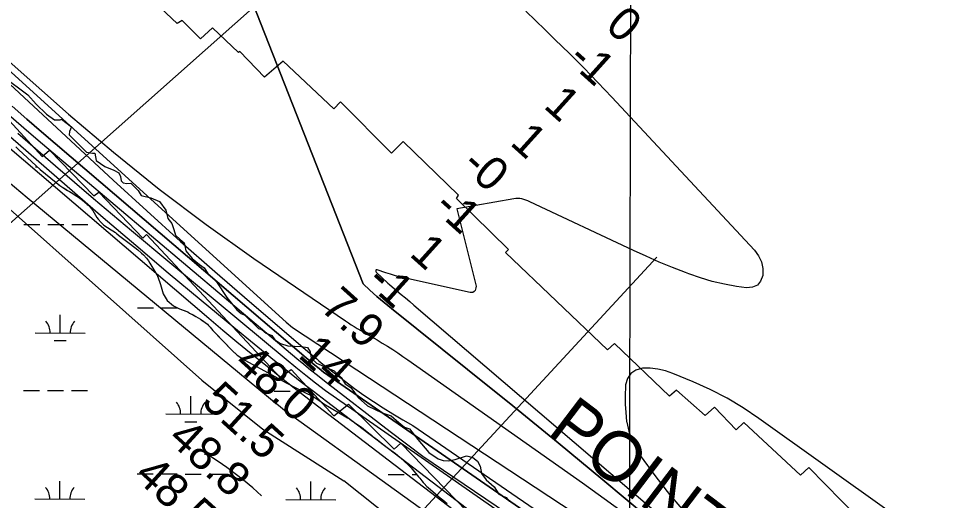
# Model space of a CAD drawing. Extents: x 3180038 to 3217926, y 922069 to 947485.
# Drawn here: x 3201328 to 3203168, y 935912 to 936878 of the extents above; entities that cross this region are included whole.
import ezdxf

# ---------------------------------------------------------------- set-up
doc = ezdxf.new("R2010")
doc.units = 0
for name, color, linetype in [('V-GRID-MAJR', 7, 'Continuous'), ('V-RIVR-EDGE', 7, 'Continuous'), ('V-RIVR-RANG', 7, 'Continuous'), ('V-RRAP-RVMT', 7, 'Continuous'), ('V-RRAP-RVMT-IDEN', 7, 'Continuous'), ('V-SITE-VEGE', 7, 'Continuous'), ('V-TOPO-DPTH', 7, 'Continuous'), ('V-TOPO-MAJR', 7, 'Continuous'), ('V-TOPO-MINR', 7, 'Continuous'), ('V-TOPO-SHOR', 7, 'Continuous'), ('V-TOPO-WATR', 7, 'Continuous'), ('V-WETL-SWMP', 7, 'Continuous')]:
    doc.layers.add(name, color=color, linetype=linetype)

msp = doc.modelspace()

# ---------------------------------------------------------------- linework, layer by layer
at = {"layer": 'V-GRID-MAJR'}
msp.add_spline([(3202533.6, 927477.5), (3202546.8, 933537.2), (3202560.1, 939600.3), (3202573.3, 945663.4), (3202573.3, 945666.8)], degree=3, dxfattribs=at)
at = {"layer": 'V-RIVR-EDGE'}
msp.add_lwpolyline([(3201313.5, 936750.2), (3201331.5, 936736.7), (3201347.2, 936724.9), (3201364.2, 936705.8), (3201384.5, 936685.8), (3201400.9, 936674.6), (3201412.3, 936674.6), (3201415, 936676.2), (3201434.9, 936660.7), (3201430.9, 936651.6), (3201430.3, 936645), (3201464.6, 936609.9), (3201477, 936607.9), (3201481.3, 936607.9), (3201482.6, 936600.6), (3201484.2, 936593.1), (3201501.2, 936581.3), (3201519.6, 936574), (3201529.1, 936568.4), (3201533, 936561.5), (3201533.9, 936552.3), (3201538.2, 936548.4), (3201545.4, 936547.4), (3201553.6, 936547.7), (3201568.3, 936532.9), (3201574.2, 936523.1), (3201593.5, 936518.8), (3201610.5, 936511.2), (3201623.6, 936494.1), (3201627.5, 936477.4), (3201635.3, 936466.9), (3201639.2, 936454.8), (3201642.8, 936443.9), (3201652.3, 936435.4), (3201660.1, 936428.5), (3201663.4, 936412.4), (3201676.4, 936396.7), (3201691.1, 936384.8), (3201700, 936378.3), (3201707.2, 936366.8), (3201724.8, 936350), (3201745.7, 936318.8), (3201765.3, 936294.5), (3201774.1, 936286.6), (3201781.7, 936283.7), (3201809.1, 936257.1), (3201815.7, 936254.7), (3201824.2, 936247.2), (3201835.6, 936242.6), (3201841.2, 936234.4), (3201852.6, 936226.8), (3201867.4, 936221.9), (3201894.2, 936221.1), (3201907, 936218.5), (3201911.9, 936210.3), (3201914.5, 936197.5), (3201925, 936187.3), (3201960, 936171.8), (3201974, 936158.7), (3201982.5, 936145.9), (3201993.3, 936138.6), (3202008, 936118.9), (3202026.7, 936102.2), (3202056.1, 936088), (3202074.5, 936082.1), (3202089.5, 936068.3), (3202101, 936059.4), (3202110.8, 936055.8), (3202127.4, 936034.7), (3202149.3, 936008.5), (3202168, 935995.6), (3202178.1, 935992.3), (3202188.9, 935991.7), (3202202.4, 935994.2), (3202224.7, 936002.1), (3202237.5, 935998.8), (3202246.9, 935991.2), (3202252.2, 935981.3), (3202254.7, 935966.3), (3202264.5, 935953.5), (3202280.2, 935940), (3202289.7, 935924.9), (3202304.4, 935918.3), (3202311, 935910.4)], dxfattribs=at)
at = {"layer": 'V-RIVR-RANG'}
for p, q in [((3201135.9, 936311.2), (3201883.4, 936975.5)), ((3201968.2, 935709.3), (3202605.8, 936400))]:
    msp.add_line(p, q, dxfattribs=at)
at = {"layer": 'V-RRAP-RVMT'}
for points in [[(3201973, 936711.1), (3201959.6, 936696.8), (3201858.3, 936791.9), (3201820.6, 936760.3), (3201771.3, 936811.9), (3201768.5, 936809.5), (3201716.9, 936859.3), (3201693, 936837), (3201656.1, 936873.9), (3201646.2, 936867.5), (3201580.1, 936930.3), (3201578.4, 936928.5)], [(3202702.3, 936082.5), (3202645.2, 936133.6), (3202630.8, 936121), (3202521.2, 936226.5), (3202507.1, 936214.2), (3202303, 936409.2), (3202308.9, 936415.1), (3202204.9, 936517.5), (3202209, 936523.7), (3202098.2, 936631.2), (3202074.8, 936608.3), (3201973, 936711.1)], [(3201287.9, 936696.5), (3201376, 936601.2), (3201390.5, 936613.9), (3201479.2, 936522.4), (3201489.4, 936529.9), (3201577.2, 936437.6), (3201585, 936444.9)], [(3201585, 936444.9), (3201852, 936158.8), (3201873.9, 936174.6), (3201959.6, 936081.6), (3201988.7, 936105.1), (3202080, 936015), (3202093.4, 936027.1), (3202270.3, 935845.2), (3202290.8, 935863.6), (3202380.1, 935764.8), (3202407.4, 935787.9), (3202499.9, 935686.8), (3202524.6, 935708.6), (3202605.3, 935623), (3202622.2, 935637.6), (3202710.5, 935545.2), (3202745.5, 935573.6), (3202831.2, 935483.5), (3202857.8, 935510.5)], [(3203203.1, 935667.5), (3203108.4, 935764.1), (3203120.1, 935775.4), (3203016.6, 935884.4), (3203008, 935878.2), (3202909.9, 935978.6), (3202893.3, 935962.8), (3202780.1, 936068.3), (3202764.4, 936054), (3202721, 936099.2), (3202702.3, 936082.5)]]:
    msp.add_lwpolyline(points, dxfattribs=at)
at = {"layer": 'V-SITE-VEGE'}
for points in [[(3201323.3, 936620.6), (3201329.6, 936614.9), (3201371.8, 936575.4), (3201404.3, 936549), (3201411.5, 936543.4), (3201417.3, 936539.2), (3201426.8, 936533.2), (3201430.8, 936531), (3201434, 936528.9), (3201445.3, 936522)], [(3201445.3, 936522), (3201451.6, 936517.8), (3201456.8, 936513.9), (3201466.3, 936505.6), (3201466.3, 936505.3), (3201469.2, 936503.2), (3201474.9, 936496.7), (3201477.5, 936493.4), (3201482.8, 936483.7), (3201485.7, 936479.2), (3201487.9, 936476), (3201493.9, 936469.4), (3201497.1, 936465.9), (3201499.7, 936463.8), (3201513.8, 936454.5), (3201517.6, 936452.4), (3201522.5, 936449.1), (3201528.5, 936444), (3201552.7, 936426), (3201567.4, 936414.4), (3201574.8, 936407.5), (3201578.6, 936404.3), (3201584.6, 936397.7), (3201588.6, 936392.4), (3201591.7, 936388), (3201605.3, 936364.1), (3201606.7, 936361.4), (3201608.1, 936358.2), (3201612.8, 936344.7), (3201613.9, 936340), (3201615.6, 936335.3), (3201618.3, 936326.2), (3201625.9, 936313.2), (3201638.9, 936302.1), (3201650.8, 936296.4), (3201667.3, 936290.2), (3201671, 936287.8), (3201683.7, 936280.6), (3201693, 936275.2), (3201699.6, 936270.7), (3201706.5, 936265.3), (3201712.3, 936259.3), (3201717.7, 936252.8), (3201755.2, 936213.3), (3201757.8, 936211.2), (3201766.1, 936203.5), (3201781.5, 936193.6), (3201835.5, 936164.2), (3201864.1, 936148.2), (3201908, 936125.5), (3201911.5, 936124.3), (3201918.4, 936120.7), (3201931.4, 936112), (3201939.5, 936106), (3201983.4, 936079.8), (3201987.1, 936077.7), (3201990.6, 936075.6), (3201995.2, 936072.6), (3201998.7, 936069.9), (3202006.8, 936064.8), (3202014.8, 936059.1), (3202022.6, 936052.5), (3202032.4, 936045), (3202035, 936043.2), (3202037.6, 936040.8), (3202042.5, 936037.2), (3202047.1, 936033.7), (3202061.2, 936022.3), (3202068.9, 936016.3), (3202073.8, 936013), (3202086.5, 936004), (3202108.6, 935983.8), (3202114.1, 935978.1), (3202120.6, 935970.4), (3202126.3, 935963.3), (3202129.2, 935959.5), (3202131.5, 935956.8), (3202135.5, 935951.8), (3202138.3, 935948.5), (3202140.3, 935946.1), (3202145.8, 935940.5), (3202148.1, 935938.4), (3202167.9, 935922), (3202172.5, 935917.8), (3202177.4, 935913.6), (3202186.6, 935906.1)]]:
    msp.add_lwpolyline(points, dxfattribs=at)
at = {"layer": 'V-TOPO-DPTH'}
for points in [[(3202833.8, 935724.7), (3202810.3, 935692.4), (3202587.4, 935879.3), (3202497.9, 935953.9), (3202408.1, 936028.1), (3202317.8, 936101.7), (3202227.2, 936174.8), (3202074.8, 936297.1), (3202060.3, 936309), (3202045.9, 936321.2), (3202031.8, 936333.7), (3202018, 936346.4), (3201719.5, 937107.1)], [(3204263.4, 934148.9), (3203564.4, 934863.3), (3203551.3, 934877.2), (3203538.4, 934891.3), (3203526, 934905.9), (3203513.8, 934920.6), (3202929.1, 935589.8), (3202915.2, 935602.8), (3202901.1, 935615.6), (3202886.8, 935628.1), (3202872.4, 935640.4), (3202587.4, 935879.3), (3202497.9, 935953.9), (3202408.1, 936028.1), (3202317.8, 936101.7), (3202227.2, 936174.8), (3202074.8, 936297.1), (3202060.3, 936309), (3202045.9, 936321.2), (3202031.8, 936333.7), (3202018, 936346.4), (3201719.5, 937107.1)], [(3201262.9, 936816.3), (3201864.5, 936269.8), (3201877.1, 936258.7), (3202874.9, 935601.2), (3202878.5, 935598.1), (3202882.1, 935594.9), (3202885.7, 935591.7), (3202889.2, 935588.5), (3202919.9, 935559.3), (3202938.4, 935541.1), (3202956.5, 935522.5), (3202973.9, 935503.4), (3202990.9, 935483.8), (3202992.4, 935482.1), (3203009.7, 935461.3), (3203026.7, 935440.3), (3203043.5, 935419), (3203347.9, 934999.2)], [(3201262.9, 936816.3), (3201864.5, 936269.8), (3201877.1, 936258.7), (3202874.9, 935601.2), (3202878.5, 935598.1), (3202882.1, 935594.9), (3202885.7, 935591.7), (3202889.2, 935588.5), (3202919.9, 935559.3), (3202938.4, 935541.1), (3202956.5, 935522.5), (3202973.9, 935503.4), (3202990.9, 935483.8), (3202992.4, 935482.1), (3203009.7, 935461.3), (3203026.7, 935440.3), (3203043.5, 935419), (3203347.9, 934999.2)], [(3203176.2, 935138.4), (3203033.6, 935332.9), (3203007.5, 935363.4), (3202980.5, 935393.2), (3202865, 935514.9), (3202850.3, 935529.6), (3202835.2, 935543.9), (3202819.4, 935557.5), (3202803.3, 935570.6), (3201939.2, 936169.7), (3201930.3, 936176.6), (3201921.6, 936183.7), (3201912.9, 936190.9), (3201904.3, 936198.2), (3201374.9, 936650.5), (3201345.4, 936676.1), (3201316.2, 936702)], [(3203070.4, 935890.5), (3202810, 936076.9), (3202778.5, 936097.8), (3202746.2, 936117.3), (3202712.7, 936134.4), (3202678.4, 936150.1), (3202637.6, 936167), (3202622.8, 936172), (3202607.8, 936175.6), (3202592.4, 936177.1), (3202576.8, 936177.3), (3202564, 936173.3), (3202553.7, 936166.9), (3202547.1, 936156.6), (3202543.2, 936143.8), (3202542.9, 936140.5), (3202542.3, 936123), (3202542.4, 936105.6), (3202543.6, 936088.3), (3202545.4, 936070.9), (3202545.7, 936069.1), (3202549.5, 936051.4), (3202555, 936034.3), (3202562.9, 936018.2), (3202572.5, 936002.8), (3202603.8, 935959.9), (3202631.4, 935924.4), (3202660.3, 935890.1)], [(3203070.4, 935890.5), (3202810, 936076.9), (3202778.5, 936097.8), (3202746.2, 936117.3), (3202712.7, 936134.4), (3202678.4, 936150.1), (3202637.6, 936167), (3202622.8, 936172), (3202607.8, 936175.6), (3202592.4, 936177.1), (3202576.8, 936177.3), (3202564, 936173.3), (3202553.7, 936166.9), (3202547.1, 936156.6), (3202543.2, 936143.8), (3202542.9, 936140.5), (3202542.3, 936123), (3202542.4, 936105.6), (3202543.6, 936088.3), (3202545.4, 936070.9), (3202545.7, 936069.1), (3202549.5, 936051.4), (3202555, 936034.3), (3202562.9, 936018.2), (3202572.5, 936002.8), (3202603.8, 935959.9), (3202631.4, 935924.4), (3202660.3, 935890.1)]]:
    msp.add_lwpolyline(points, dxfattribs=at)
at = {"layer": 'V-TOPO-MAJR'}
msp.add_lwpolyline([(3201198.3, 936739.7), (3201498.3, 936479.3), (3201563.1, 936423.6), (3201628.2, 936368.3), (3201693.8, 936313.6), (3201759.8, 936259.2), (3201840.9, 936193), (3201866.6, 936172.2), (3201892.5, 936151.6), (3201918.6, 936131.2), (3201944.7, 936111), (3202204, 935913.1), (3202299, 935840.5), (3202394, 935767.9), (3202488.9, 935695.2), (3202583.9, 935622.5), (3202734.6, 935507.1), (3202753.7, 935491.6), (3202772.3, 935475.6), (3202790.1, 935458.6), (3202807.3, 935441.1), (3203118.2, 935087.3), (3203144.5, 935054.7), (3203170.9, 935022)], dxfattribs=at)
at = {"layer": 'V-TOPO-MINR'}
for points in [[(3201719.5, 937107.1), (3202018, 936346.4), (3202031.8, 936333.7), (3202045.9, 936321.2), (3202060.3, 936309), (3202074.8, 936297.1), (3202227.2, 936174.8), (3202317.8, 936101.7), (3202408.1, 936028.1), (3202497.9, 935953.9), (3202587.4, 935879.3), (3202872.4, 935640.4), (3202886.8, 935628.1), (3202901.1, 935615.6), (3202915.2, 935602.8), (3202929.1, 935589.8), (3203513.8, 934920.6), (3203526, 934905.9), (3203538.4, 934891.3), (3203551.3, 934877.2), (3203564.4, 934863.3), (3204263.4, 934148.9)], [(3202343.5, 936892.4), (3202382.5, 936854.7), (3202402, 936835.9), (3202431, 936807.5), (3202459.7, 936778.8), (3202487.9, 936749.7), (3202515.8, 936720.2), (3202801.3, 936413.9), (3202809.4, 936402.5), (3202815.2, 936390.3), (3202817.7, 936377), (3202818, 936362.9), (3202813.5, 936351.9), (3202806.9, 936343.5), (3202797.1, 936339.4), (3202785.3, 936338), (3202765.3, 936341), (3202740.9, 936345.4), (3202716.8, 936350.9), (3202693, 936358), (3202669.6, 936366.2), (3202663.1, 936368.7), (3202636.8, 936379.1), (3202610.6, 936390), (3202584.7, 936401.4), (3202558.9, 936413.2), (3202351.5, 936510.8), (3202347.7, 936512.4), (3202343.8, 936513.9), (3202339.9, 936515.2), (3202335.9, 936516.3), (3202331.9, 936517), (3202327.8, 936517.4), (3202323.7, 936517.2), (3202319.7, 936516.8), (3202205.6, 936496.3), (3202205.6, 936496.2), (3202243.7, 936344.3), (3202244, 936341.3), (3202243.9, 936338.3), (3202243.2, 936335.5), (3202242, 936332.8), (3202240.1, 936330.7), (3202237.9, 936329.2), (3202235.4, 936328.7), (3202232.6, 936328.7), (3202102.8, 936357.5), (3202092.8, 936359.9), (3202082.9, 936362.5), (3202073.1, 936365.4), (3202063.3, 936368.6), (3202046, 936374.5), (3202045.1, 936374.6), (3202044.4, 936374.4), (3202043.8, 936373.9), (3202043.4, 936373.1), (3202043.4, 936371.2), (3202044.4, 936369.6), (3202067, 936348.4), (3202067.9, 936347.5), (3202070.9, 936344.9), (3202085.9, 936332.4), (3202094.4, 936325.2), (3202102.8, 936318.1), (3202111.3, 936310.9), (3202119.7, 936303.7), (3202871.4, 935660.4)], [(3201262.1, 936833.7), (3201428.8, 936686.3), (3201518.4, 936610), (3201609.8, 936536), (3201703.9, 936465.4), (3201799.8, 936397.1), (3201982.8, 936271.9), (3201988.6, 936268.1), (3201994.4, 936264.3), (3202000.4, 936260.7), (3202006.3, 936257.1), (3202024.8, 936246.5), (3202035.4, 936240.3), (3202046, 936234.1), (3202056.5, 936227.7), (3202066.9, 936221.2), (3202077.3, 936214.6), (3202087.6, 936207.9), (3202097.8, 936201), (3202107.9, 936194), (3202456.8, 935947.7), (3202531.6, 935893.7)], [(3201264.1, 936789.6), (3201517.8, 936554.2), (3201585.1, 936492.5), (3201653, 936431.3), (3201721.5, 936370.9), (3201790.6, 936311.1), (3201921.2, 936199.3), (3201925.3, 936195.8), (3201929.4, 936192.4), (3201933.6, 936189), (3201937.8, 936185.7), (3201982.6, 936150.8), (3202000.9, 936136.9), (3202019.6, 936123.4), (3202038.7, 936110.6), (3202058.1, 936098.1), (3202077.7, 936086.1), (3202097.5, 936074.2), (3202117.4, 936062.7), (3202801.4, 935592.3)], [(3201200.7, 936711.8), (3201709.6, 936277.4), (3201737.6, 936253.7), (3201765.8, 936230.2), (3201794.2, 936206.9), (3201822.8, 936183.8), (3201851.5, 936160.9), (3201880.4, 936138.2), (3201909.4, 936115.6), (3201938.5, 936093.2), (3202402, 935738.9), (3202461.8, 935693), (3202521.6, 935647), (3202581.2, 935600.8), (3202640.7, 935554.5), (3202737.2, 935479.2), (3202748.1, 935470.2), (3202758.8, 935460.9), (3202769, 935451.1), (3202778.9, 935441), (3203344.6, 934771)], [(3201316.2, 936702), (3201345.4, 936676.1), (3201374.9, 936650.5), (3201904.3, 936198.2), (3201912.9, 936190.9), (3201921.6, 936183.7), (3201930.3, 936176.6), (3201939.2, 936169.7), (3202803.3, 935570.6), (3202819.4, 935557.5), (3202835.2, 935543.9), (3202850.3, 935529.6), (3202865, 935514.9), (3202980.5, 935393.2), (3203007.5, 935363.4), (3203033.6, 935332.9), (3203176.2, 935138.4)], [(3201313.1, 936681.1), (3201344.9, 936653.9), (3201376.7, 936626.8), (3201885.7, 936196.8), (3201899.3, 936185.5), (3201913, 936174.2), (3201926.8, 936163.2), (3201940.8, 936152.2), (3202072.2, 936050.3), (3202137.5, 936001), (3202805.1, 935548.8), (3202815, 935540.8), (3202824.7, 935532.5), (3202833.9, 935523.7), (3202842.9, 935514.7), (3202912.8, 935441.1), (3202929.7, 935422.4), (3202946.1, 935403.3), (3202961.6, 935383.6), (3202976.6, 935363.3), (3203218.9, 935050.7)], [(3201327.3, 936647.9), (3201402.7, 936582.5), (3201478.5, 936517.4), (3201554.8, 936452.9), (3201631.4, 936388.8), (3201864.5, 936195.1), (3201883.8, 936179.2), (3201903.3, 936163.5), (3201922.9, 936148), (3201942.6, 936132.7), (3202725.9, 935586.7)], [(3201308.1, 936551.2), (3201346.3, 936519.4), (3201824.6, 936122.8), (3201836.6, 936112.9), (3201848.7, 936103.1), (3201860.8, 936093.3), (3202483.2, 935644.6)], [(3203070.4, 935890.5), (3202810, 936076.9), (3202778.5, 936097.8), (3202746.2, 936117.3), (3202712.7, 936134.4), (3202678.4, 936150.1), (3202637.6, 936167), (3202622.8, 936172), (3202607.8, 936175.6), (3202592.4, 936177.1), (3202576.8, 936177.3), (3202564, 936173.3), (3202553.7, 936166.9), (3202547.1, 936156.6), (3202543.2, 936143.8), (3202542.9, 936140.5), (3202542.3, 936123), (3202542.4, 936105.6), (3202543.6, 936088.3), (3202545.4, 936070.9), (3202545.7, 936069.1), (3202549.5, 936051.4), (3202555, 936034.3), (3202562.9, 936018.2), (3202572.5, 936002.8), (3202603.8, 935959.9), (3202631.4, 935924.4), (3202660.3, 935890.1)], [(3203645.2, 935370.5), (3203166.5, 935812.3), (3203143.3, 935832.9), (3203119.7, 935852.9), (3203095.3, 935872), (3203070.4, 935890.5), (3202810, 936076.9), (3202778.5, 936097.8), (3202746.2, 936117.3), (3202712.7, 936134.4), (3202678.4, 936150.1), (3202637.6, 936167), (3202622.8, 936172), (3202607.8, 936175.6), (3202592.4, 936177.1), (3202576.8, 936177.3), (3202564, 936173.3), (3202553.7, 936166.9), (3202547.1, 936156.6), (3202543.2, 936143.8), (3202542.9, 936140.5), (3202542.3, 936123), (3202542.4, 936105.6)], [(3202542.4, 936105.6), (3202543.6, 936088.3), (3202545.4, 936070.9), (3202545.7, 936069.1), (3202549.5, 936051.4), (3202555, 936034.3), (3202562.9, 936018.2), (3202572.5, 936002.8), (3202603.8, 935959.9), (3202631.4, 935924.4), (3202660.3, 935890.1), (3202691.1, 935857.5), (3202723.3, 935826.2), (3202904.3, 935660), (3202914.5, 935650.6), (3202924.7, 935641.3), (3202935, 935632), (3202945.3, 935622.7), (3203367.8, 935242.2)], [(3201814.6, 935921.7), (3201797.8, 935937.6), (3201779.1, 935953.2), (3201745.3, 935978.7), (3201742.6, 935980.7), (3201739.8, 935982.7), (3201737, 935984.6), (3201734.2, 935986.5), (3201716.6, 935998.1), (3201714, 935999.7), (3201711.3, 936001.2), (3201708.6, 936002.6), (3201705.8, 936003.8), (3201702.9, 936004.8), (3201700.1, 936005.4)]]:
    msp.add_lwpolyline(points, dxfattribs=at)
at = {"layer": 'V-TOPO-SHOR'}
for points in [[(3201293.7, 936511.5), (3201695.7, 936153.4), (3201817.3, 936055.5), (3201979.5, 935951.6)], [(3201013.4, 935737.1), (3201474.5, 935524.3), (3201700.8, 935409.4), (3201888.3, 935321.6), (3202009.9, 935292.9), (3202053.8, 935276), (3202096, 935245.6), (3202133.2, 935211.8), (3202178.8, 935178), (3202224.4, 935154.4), (3202433.8, 935059.8), (3202472.6, 935046.3), (3202479.4, 935048), (3202487.8, 935058.1), (3202487.8, 935075), (3202400, 935431.4), (3202386.5, 935493.9), (3202351, 935536.1), (3202308.8, 935595.2), (3202271.7, 935634.1), (3202217.6, 935689.8), (3202101.1, 935816.5), (3202077.4, 935873.9), (3201979.5, 935951.6)]]:
    msp.add_lwpolyline(points, dxfattribs=at)
at = {"layer": 'V-TOPO-WATR'}
msp.add_lwpolyline([(3201262.9, 936816.3), (3201864.5, 936269.8), (3201877.1, 936258.7), (3202874.9, 935601.2), (3202878.5, 935598.1), (3202882.1, 935594.9), (3202885.7, 935591.7), (3202889.2, 935588.5), (3202919.9, 935559.3), (3202938.4, 935541.1), (3202956.5, 935522.5), (3202973.9, 935503.4), (3202990.9, 935483.8), (3202992.4, 935482.1), (3203009.7, 935461.3), (3203026.7, 935440.3), (3203043.5, 935419), (3203347.9, 934999.2)], dxfattribs=at)
at = {"layer": 'V-WETL-SWMP'}
for p, q in [((3201362.9, 936580.7), (3201366.2, 936580.7)), ((3201339.2, 936465.3), (3201371.2, 936465.2)), ((3201387.2, 936465.2), (3201419.2, 936465.1)), ((3201435.2, 936465.1), (3201467.2, 936465)), ((3201566.8, 936298.3), (3201598.8, 936298.2)), ((3201614.8, 936298.2), (3201646.8, 936298.1)), ((3201412.1, 936247.9), (3201412.2, 936283.9)), ((3201362.1, 936248), (3201462.1, 936247.8)), ((3201400.1, 936232.5), (3201424.1, 936232.5)), ((3201338.5, 936132.6), (3201370.5, 936132.6)), ((3201386.5, 936132.5), (3201418.5, 936132.5)), ((3201434.5, 936132.4), (3201466.5, 936132.4)), ((3201840.4, 936131.5), (3201872.4, 936131.4)), ((3201888.4, 936131.4), (3201896.7, 936131.4)), ((3201673.2, 936085.5), (3201673.3, 936121.5)), ((3201623.2, 936085.6), (3201723.2, 936085.3)), ((3201661.2, 936070.1), (3201685.2, 936070)), ((3201566.1, 935965.6), (3201598.1, 935965.6)), ((3201614.1, 935965.5), (3201646.1, 935965.5)), ((3201662.1, 935965.4), (3201694.1, 935965.3)), ((3201710.1, 935965.3), (3201742.1, 935965.2)), ((3202068, 935964.5), (3202100, 935964.4)), ((3202116, 935964.4), (3202125.5, 935964.4)), ((3201411.4, 935915.2), (3201411.5, 935951.2)), ((3201913.3, 935914.1), (3201913.4, 935950.1)), ((3201361.4, 935915.4), (3201461.4, 935915.1)), ((3201863.3, 935914.2), (3201963.3, 935914))]:
    msp.add_line(p, q, dxfattribs=at)
for points in [[(3201325.9, 936618.2), (3201329.6, 936614.9), (3201371.8, 936575.4), (3201404.3, 936549), (3201408.9, 936545.5), (3201411.5, 936543.4), (3201417.3, 936539.2), (3201423.1, 936535.6), (3201426.8, 936533.2), (3201430.8, 936531), (3201434, 936528.9), (3201445.3, 936522), (3201451.6, 936517.8), (3201456.8, 936513.9), (3201464, 936507.7), (3201466.3, 936505.6), (3201466.3, 936505.3), (3201469.2, 936503.2), (3201472.6, 936499.3), (3201474.9, 936496.7), (3201477.5, 936493.4), (3201482.8, 936483.7), (3201485.7, 936479.2), (3201487.9, 936476), (3201493.9, 936469.4), (3201497.1, 936465.9), (3201499.7, 936463.8), (3201513.8, 936454.5), (3201517.6, 936452.4), (3201522.5, 936449.1), (3201525.6, 936446.4), (3201528.5, 936444), (3201552.7, 936426), (3201567.4, 936414.4), (3201574.8, 936407.5), (3201578.6, 936404.3), (3201584.6, 936397.7), (3201588.6, 936392.4), (3201591.7, 936388), (3201605.3, 936364.1), (3201606.7, 936361.4), (3201608.1, 936358.2), (3201609.5, 936354.1), (3201610.6, 936351.1), (3201612.8, 936344.7), (3201613.9, 936340), (3201615.6, 936335.3), (3201618.3, 936326.2), (3201625.9, 936313.2), (3201638.9, 936302.1), (3201650.8, 936296.4), (3201663.2, 936291.8), (3201667.3, 936290.2), (3201671, 936287.8), (3201678, 936283.9), (3201683.7, 936280.6), (3201688.4, 936277.9), (3201693, 936275.2), (3201696.2, 936273.1), (3201699.6, 936270.7), (3201703.1, 936268), (3201706.5, 936265.3), (3201708.8, 936262.9), (3201712.3, 936259.3), (3201715.4, 936255.5), (3201717.7, 936252.8), (3201722.8, 936247.5), (3201755.2, 936213.3), (3201757.8, 936211.2), (3201763.2, 936206.1), (3201766.1, 936203.5)], [(3201766.1, 936203.5), (3201781.5, 936193.6), (3201835.5, 936164.2), (3201847.3, 936157.6), (3201849.9, 936156.1), (3201864.1, 936148.2), (3201908, 936125.5), (3201911.5, 936124.3), (3201918.4, 936120.7), (3201922.5, 936118), (3201931.4, 936112), (3201939.5, 936106), (3201983.4, 936079.8), (3201987.1, 936077.7), (3201990.6, 936075.6), (3201995.2, 936072.6), (3201998.7, 936069.9), (3202006.8, 936064.8), (3202011.1, 936061.8), (3202014.8, 936059.1), (3202019.7, 936054.9), (3202022.6, 936052.5), (3202026, 936049.8), (3202032.4, 936045), (3202035, 936043.2), (3202037.6, 936040.8), (3202042.5, 936037.2), (3202047.1, 936033.7), (3202049.9, 936031.3), (3202052.5, 936029.2), (3202055.7, 936026.8), (3202061.2, 936022.3), (3202068.9, 936016.3), (3202073.8, 936013), (3202082.8, 936006.7), (3202086.5, 936004), (3202106.3, 935985.9), (3202108.6, 935983.8), (3202111.8, 935980.5), (3202114.1, 935978.1), (3202116.6, 935975.2), (3202120.6, 935970.4), (3202123.8, 935966.6), (3202126.3, 935963.3), (3202129.2, 935959.5), (3202131.5, 935956.8), (3202135.5, 935951.8), (3202138.3, 935948.5), (3202140.3, 935946.1), (3202145.8, 935940.5), (3202148.1, 935938.4), (3202167.9, 935922), (3202172.5, 935917.8), (3202177.4, 935913.6), (3202181.1, 935910.6)]]:
    msp.add_lwpolyline(points, dxfattribs=at)
for centre, start, end in [((3201356.9, 936248.5), 359.099, 40.6427), ((3201467.4, 936248.3), 139.099, 180.6427), ((3201617.9, 936086.1), 359.099, 40.6427), ((3201728.4, 936085.8), 139.099, 180.6427), ((3201356.1, 935915.8), 359.099, 40.6427), ((3201466.6, 935915.6), 139.099, 180.6427), ((3201858, 935914.7), 359.099, 40.6427), ((3201968.5, 935914.5), 139.099, 180.6427)]:
    msp.add_arc(centre, 35.2, start, end, dxfattribs=at)

# ---------------------------------------------------------------- texts
at = {"layer": 'V-RIVR-RANG'}
for s, rotation, p in [('0', 317.9933, (3202500.1, 936858.7)), ('-1', 317.9933, (3202424.4, 936792.3)), ('1', 317.9933, (3202377, 936700.5)), ('1', 317.9933, (3202309.9, 936626.3)), ('-0', 317.9933, (3202212.2, 936579.7)), ('-1', 317.9933, (3202156.1, 936495.7)), ('1', 317.9933, (3202108.7, 936403.8)), ('-1', 317.9933, (3202022, 936347.3)), ('7.9', 317.9933, (3201929.8, 936295.8)), ('14', 317.7383, (3201885.9, 936201)), ('48.0', 317.7383, (3201756.9, 936183)), ('51.5', 317.7383, (3201692, 936106.9)), ('48.8', 317.7383, (3201624.9, 936032.8)), ('48.5', 317.7383, (3201557.9, 935958.6))]:
    msp.add_text(s, height=67, rotation=rotation, dxfattribs=at).set_placement(p)
at = {"layer": 'V-RRAP-RVMT-IDEN'}
msp.add_text('POINT', height=100, rotation=322.7904, dxfattribs=at).set_placement((3202383.5, 936046.4))

doc.saveas('drawing.dxf')
